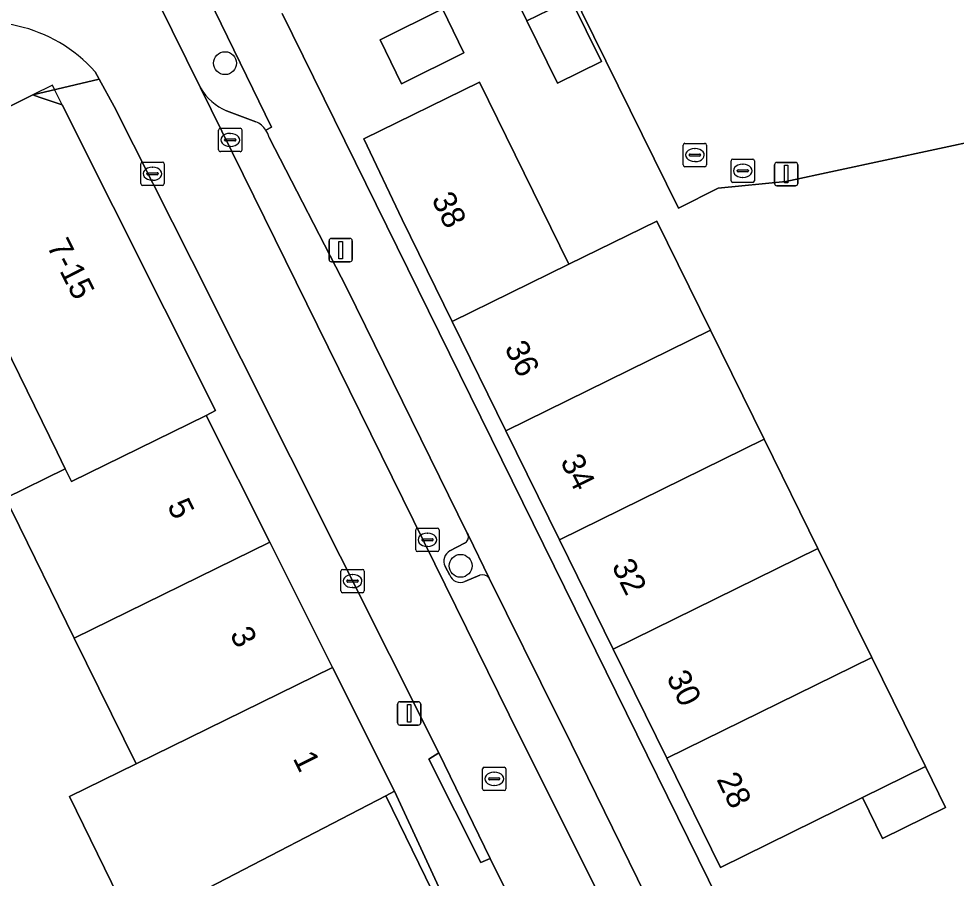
# Model space of a CAD drawing. Extents: x 162172 to 163187, y 382874 to 383685.
# Drawn here: x 162985.1 to 163025.19, y 383461.4 to 383498.17 of the extents above; entities that cross this region are included whole.
import ezdxf

# ---------------------------------------------------------------- set-up
doc = ezdxf.new("R2010")
doc.units = 0
for name, color, linetype in [('IMGEO_Boom', 7, 'Continuous'), ('IMGEO_Erf', 7, 'Continuous'), ('IMGEO_Groenvoorziening', 7, 'Continuous'), ('IMGEO_Kolk', 7, 'Continuous'), ('IMGEO_Lichtmast', 7, 'Continuous'), ('IMGEO_Pand', 7, 'Continuous'), ('IMGEO_Pand_nummerreeks', 7, 'Continuous'), ('IMGEO_Pand_overbouw', 7, 'Continuous'), ('IMGEO_Parkeervlak_open', 7, 'Continuous'), ('IMGEO_Rijbaan_lokaal_open', 7, 'Continuous'), ('IMGEO_Rioolput', 7, 'Continuous'), ('IMGEO_Voetpad_open', 7, 'Continuous')]:
    doc.layers.add(name, color=color, linetype=linetype)

msp = doc.modelspace()

# ---------------------------------------------------------------- linework, layer by layer
at = {"layer": 'IMGEO_Boom'}
for centre in [(162993.925, 383496.272), (163003.996, 383474.763)]:
    msp.add_circle(centre, 0.489, dxfattribs=at)
at = {"layer": 'IMGEO_Erf'}
for points in [[(163055.165, 383471.624), (163026.337, 383466.007), (163026.061, 383467.35), (163047.394, 383471.506), (163030.837, 383493.685), (163030.645, 383493.943), (163017.898, 383491.204), (163015.007, 383490.927), (163013.308, 383490.073), (163005.56, 383505.82)], [(162996.365, 383498.395), (163009.334, 383472.03), (163015.478, 383459.529), (163021.781, 383446.945), (163024.187, 383447.413), (163024.148, 383447.616), (163022.328, 383456.982), (163027.407, 383457.97), (163032.484, 383458.958), (163037.561, 383459.946), (163042.638, 383460.934), (163047.716, 383461.922)]]:
    msp.add_lwpolyline(points, dxfattribs=at)
for points in [[(163008.141, 383495.418), (163006.828, 383498.083), (163005.515, 383500.747), (163007.408, 383501.66), (163008.71, 383499.01), (163010.019, 383496.344)], [(163001.471, 383495.385), (163000.559, 383497.275), (163003.217, 383498.594), (163004.138, 383496.709)], [(163014.687, 383484.845), (163016.982, 383480.177), (163019.278, 383475.508), (163021.573, 383470.84), (163023.869, 383466.172), (163024.728, 383464.425), (163022.039, 383463.103), (163021.186, 383464.851), (163015.104, 383461.857), (163012.81, 383466.531), (163010.517, 383471.2), (163008.225, 383475.87), (163005.933, 383480.54), (163003.637, 383485.216), (163001.491, 383489.588), (162999.864, 383493.04), (163004.805, 383495.455), (163008.626, 383487.665), (163012.391, 383489.513)], [(162983.51, 383486.21), (162979.266, 383484.021), (162981.038, 383480.773), (162981.919, 383481.144), (162982.46, 383480.07), (162983.176, 383480.431), (162984.538, 383477.657), (162987.093, 383478.912), (162986.741, 383479.629)], [(162987.477, 383471.673), (162984.802, 383477.12), (162984.538, 383477.657), (162979.296, 383475.076), (162983.785, 383465.796), (162980.496, 383464.181), (162982.078, 383461.106), (162980.081, 383460.105), (162980.873, 383458.519), (162982.866, 383459.518), (162984.3, 383456.658), (162989.974, 383459.38), (162987.269, 383464.887), (162990.121, 383466.288)]]:
    msp.add_lwpolyline(points, close=True, dxfattribs=at)
at = {"layer": 'IMGEO_Groenvoorziening'}
for points in [[(162995.663, 383493.411), (162995.904, 383493.527), (162992.961, 383499.609), (162992.057, 383499.264)], [(162992.057, 383499.264), (162991.058, 383498.883), (162992.88, 383495.218)], [(162993.991, 383494.234), (162995.245, 383493.765)], [(163005.215, 383474.242), (163004.317, 383476.085)], [(163004.167, 383475.731), (163003.541, 383475.406)], [(163003.333, 383474.739), (163003.53, 383474.362)], [(163004.179, 383474.094), (163004.813, 383474.365)]]:
    msp.add_lwpolyline(points, dxfattribs=at)
for centre, radius, start, end in [((162994.86, 383496.334), 2.272, 209.4098, 247.5283), ((162994.788, 383492.802), 1.066, 34.853, 64.6252), ((163004.03, 383475.998), 0.3, 297.1611, 16.9114), ((163003.785, 383474.964), 0.505, 118.9239, 206.4365), ((163003.988, 383474.551), 0.495, 202.4114, 292.7129), ((163004.921, 383474.001), 0.38, 39.4128, 106.5621)]:
    msp.add_arc(centre, radius, start, end, dxfattribs=at)
at = {"layer": 'IMGEO_Kolk'}
for p, q in [((162993.648, 383492.559), (162993.648, 383493.411)), ((162993.723, 383493.485), (162994.575, 383493.485)), ((162994.136, 383493.265), (162994.161, 383493.265)), ((162994.649, 383493.411), (162994.649, 383492.559)), ((162993.907, 383492.979), (162993.907, 383492.991)), ((162994.345, 383492.942), (162993.947, 383492.942)), ((162993.95, 383493.028), (162994.348, 383493.028)), ((162994.391, 383492.991), (162994.391, 383492.979)), ((163013.515, 383491.915), (163013.515, 383492.767)), ((163013.59, 383492.841), (163014.442, 383492.841)), ((163014.516, 383492.767), (163014.516, 383491.915)), ((162994.575, 383492.485), (162993.723, 383492.485)), ((162994.159, 383492.705), (162994.134, 383492.705)), ((163013.774, 383492.335), (163013.774, 383492.347)), ((163013.817, 383492.384), (163014.215, 383492.384)), ((163014.003, 383492.621), (163014.028, 383492.621)), ((163014.258, 383492.347), (163014.258, 383492.335)), ((162990.321, 383491.116), (162990.321, 383491.968)), ((162990.396, 383492.042), (162991.248, 383492.042)), ((162991.322, 383491.968), (162991.322, 383491.116)), ((163014.212, 383492.298), (163013.814, 383492.298)), ((163014.026, 383492.061), (163014.001, 383492.061)), ((162990.58, 383491.536), (162990.58, 383491.548)), ((162990.623, 383491.585), (162991.021, 383491.585)), ((162990.809, 383491.822), (162990.834, 383491.822)), ((162991.064, 383491.548), (162991.064, 383491.536)), ((163014.442, 383491.841), (163013.59, 383491.841)), ((162991.018, 383491.499), (162990.62, 383491.499)), ((162990.832, 383491.262), (162990.807, 383491.262)), ((162991.248, 383491.042), (162990.396, 383491.042)), ((163002.079, 383475.45), (163002.079, 383476.302)), ((163002.154, 383476.376), (163003.006, 383476.376)), ((163003.08, 383476.302), (163003.08, 383475.45)), ((163002.381, 383475.919), (163002.779, 383475.919)), ((163002.567, 383476.156), (163002.592, 383476.156)), ((163002.338, 383475.87), (163002.338, 383475.882)), ((163002.776, 383475.833), (163002.378, 383475.833)), ((163002.59, 383475.596), (163002.565, 383475.596)), ((163002.822, 383475.882), (163002.822, 383475.87)), ((163003.006, 383475.376), (163002.154, 383475.376)), ((162998.877, 383473.687), (162998.877, 383474.539)), ((162998.952, 383474.613), (162999.804, 383474.613)), ((162999.365, 383474.393), (162999.39, 383474.393)), ((162999.878, 383474.539), (162999.878, 383473.687)), ((162999.136, 383474.107), (162999.136, 383474.119)), ((162999.574, 383474.07), (162999.176, 383474.07)), ((162999.179, 383474.156), (162999.577, 383474.156)), ((162999.62, 383474.119), (162999.62, 383474.107)), ((162999.804, 383473.613), (162998.952, 383473.613)), ((162999.388, 383473.833), (162999.363, 383473.833))]:
    msp.add_line(p, q, dxfattribs=at)
for points in [[(162993.648, 383492.559), (162993.648, 383493.411)], [(162993.723, 383493.485), (162994.575, 383493.485)], [(162994.649, 383493.411), (162994.649, 383492.559)], [(163013.515, 383491.915), (163013.515, 383492.767)], [(163013.59, 383492.841), (163014.442, 383492.841)], [(163014.516, 383492.767), (163014.516, 383491.915)], [(162994.575, 383492.485), (162993.723, 383492.485)], [(162990.321, 383491.116), (162990.321, 383491.968)], [(162990.396, 383492.042), (162991.248, 383492.042)], [(162991.322, 383491.968), (162991.322, 383491.116)], [(163014.442, 383491.841), (163013.59, 383491.841)], [(162991.248, 383491.042), (162990.396, 383491.042)], [(163002.079, 383475.45), (163002.079, 383476.302)], [(163002.154, 383476.376), (163003.006, 383476.376)], [(163003.08, 383476.302), (163003.08, 383475.45)], [(163003.006, 383475.376), (163002.154, 383475.376)], [(162998.877, 383473.687), (162998.877, 383474.539)], [(162998.952, 383474.613), (162999.804, 383474.613)], [(162999.878, 383474.539), (162999.878, 383473.687)], [(162999.804, 383473.613), (162998.952, 383473.613)]]:
    msp.add_lwpolyline(points, dxfattribs=at)
for centre, radius, start, end in [((162993.725, 383493.409), 0.0765, 91.552, 178.448), ((162993.725, 383493.409), 0.0765, 91.552, 178.448), ((162994.573, 383493.409), 0.0765, 1.552, 88.448), ((162994.573, 383493.409), 0.0765, 1.552, 88.448), ((162993.947, 383492.988), 0.0403, 85.8775, 175.7526), ((162993.944, 383492.978), 0.0366, 178.938, 274.7102), ((162994.348, 383492.985), 0.043, 264.8664, 352.4533), ((162994.352, 383492.99), 0.0386, 1.7309, 96.639), ((163013.592, 383492.765), 0.0765, 91.552, 178.448), ((163013.592, 383492.765), 0.0765, 91.552, 178.448), ((163014.44, 383492.765), 0.0765, 1.552, 88.448), ((163014.44, 383492.765), 0.0765, 1.552, 88.448), ((162993.725, 383492.561), 0.0765, 181.552, 268.448), ((162993.725, 383492.561), 0.0765, 181.552, 268.448), ((162994.573, 383492.561), 0.0765, 271.552, 358.448), ((162994.573, 383492.561), 0.0765, 271.552, 358.448), ((163013.814, 383492.344), 0.0403, 85.8775, 175.7526), ((163014.219, 383492.346), 0.0386, 1.7309, 96.639), ((162990.398, 383491.966), 0.0765, 91.552, 178.448), ((162990.398, 383491.966), 0.0765, 91.552, 178.448), ((162991.246, 383491.966), 0.0765, 1.552, 88.448), ((162991.246, 383491.966), 0.0765, 1.552, 88.448), ((163013.811, 383492.334), 0.0366, 178.938, 274.7102), ((163014.215, 383492.341), 0.043, 264.8664, 352.4533), ((162990.62, 383491.545), 0.0403, 85.8775, 175.7526), ((162990.617, 383491.535), 0.0366, 178.938, 274.7102), ((162991.021, 383491.542), 0.043, 264.8664, 352.4533), ((162991.025, 383491.547), 0.0386, 1.7309, 96.639), ((163013.592, 383491.917), 0.0765, 181.552, 268.448), ((163013.592, 383491.917), 0.0765, 181.552, 268.448), ((163014.44, 383491.917), 0.0765, 271.552, 358.448), ((163014.44, 383491.917), 0.0765, 271.552, 358.448), ((162990.398, 383491.118), 0.0765, 181.552, 268.448), ((162990.398, 383491.118), 0.0765, 181.552, 268.448), ((162991.246, 383491.118), 0.0765, 271.552, 358.448), ((162991.246, 383491.118), 0.0765, 271.552, 358.448), ((163002.156, 383476.3), 0.0765, 91.552, 178.448), ((163002.156, 383476.3), 0.0765, 91.552, 178.448), ((163003.004, 383476.3), 0.0765, 1.552, 88.448), ((163003.004, 383476.3), 0.0765, 1.552, 88.448), ((163002.378, 383475.879), 0.0403, 85.8775, 175.7526), ((163002.783, 383475.881), 0.0386, 1.7309, 96.639), ((163002.375, 383475.869), 0.0366, 178.938, 274.7102), ((163002.779, 383475.876), 0.043, 264.8664, 352.4533), ((163002.156, 383475.452), 0.0765, 181.552, 268.448), ((163002.156, 383475.452), 0.0765, 181.552, 268.448), ((163003.004, 383475.452), 0.0765, 271.552, 358.448), ((163003.004, 383475.452), 0.0765, 271.552, 358.448), ((162998.954, 383474.537), 0.0765, 91.552, 178.448), ((162998.954, 383474.537), 0.0765, 91.552, 178.448), ((162999.802, 383474.537), 0.0765, 1.552, 88.448), ((162999.802, 383474.537), 0.0765, 1.552, 88.448), ((162999.176, 383474.116), 0.0403, 85.8775, 175.7526), ((162999.173, 383474.106), 0.0366, 178.938, 274.7102), ((162999.577, 383474.113), 0.043, 264.8664, 352.4533), ((162999.581, 383474.118), 0.0386, 1.7309, 96.639), ((162998.954, 383473.689), 0.0765, 181.552, 268.448), ((162998.954, 383473.689), 0.0765, 181.552, 268.448), ((162999.802, 383473.689), 0.0765, 271.552, 358.448), ((162999.802, 383473.689), 0.0765, 271.552, 358.448)]:
    msp.add_arc(centre, radius, start, end, dxfattribs=at)
for centre, major_axis, ratio, start_param, end_param in [((162994.135, 383492.985), (-0.387, 0.002), 0.722429, 4.712389, 7.853982), ((162994.16, 383492.985), (-0.39, 0.002), 0.717154, 1.570796, 4.712389), ((163014.002, 383492.341), (-0.387, 0.002), 0.722429, 4.712389, 7.853982), ((163014.027, 383492.341), (-0.39, 0.002), 0.717154, 1.570796, 4.712389), ((162990.808, 383491.542), (-0.387, 0.002), 0.722429, 4.712389, 7.853982), ((162990.833, 383491.542), (-0.39, 0.002), 0.717154, 1.570796, 4.712389), ((163002.566, 383475.876), (-0.387, 0.002), 0.722429, 4.712389, 7.853982), ((163002.591, 383475.876), (-0.39, 0.002), 0.717154, 1.570796, 4.712389), ((162999.364, 383474.113), (-0.387, 0.002), 0.722429, 4.712389, 7.853982), ((162999.389, 383474.113), (-0.39, 0.002), 0.717154, 1.570796, 4.712389)]:
    msp.add_ellipse(centre, major_axis=major_axis, ratio=ratio, start_param=start_param, end_param=end_param, dxfattribs=at)
at = {"layer": 'IMGEO_Lichtmast'}
for p, q in [((163017.521, 383492.025), (163018.311, 383492.025)), ((163018.311, 383492.025), (163017.521, 383492.025)), ((163017.421, 383491.125), (163017.421, 383491.925)), ((163017.421, 383491.925), (163017.421, 383491.125)), ((163018.411, 383491.925), (163018.411, 383491.125)), ((163018.411, 383491.125), (163018.411, 383491.925)), ((163018.311, 383491.025), (163017.521, 383491.025)), ((163017.521, 383491.025), (163018.311, 383491.025)), ((162998.472, 383488.771), (162999.262, 383488.771)), ((162999.262, 383488.771), (162998.472, 383488.771)), ((162998.372, 383487.871), (162998.372, 383488.671)), ((162998.372, 383488.671), (162998.372, 383487.871)), ((162999.362, 383488.671), (162999.362, 383487.871)), ((162999.362, 383487.871), (162999.362, 383488.671)), ((162999.262, 383487.771), (162998.472, 383487.771)), ((162998.472, 383487.771), (162999.262, 383487.771)), ((163001.299, 383468.049), (163001.299, 383468.849)), ((163001.299, 383468.849), (163001.299, 383468.049)), ((163001.399, 383468.949), (163002.189, 383468.949)), ((163002.189, 383468.949), (163001.399, 383468.949)), ((163002.289, 383468.849), (163002.289, 383468.049)), ((163002.289, 383468.049), (163002.289, 383468.849)), ((163002.189, 383467.949), (163001.399, 383467.949)), ((163001.399, 383467.949), (163002.189, 383467.949))]:
    msp.add_line(p, q, dxfattribs=at)
for points in [[(163017.841, 383491.9), (163017.991, 383491.9), (163017.991, 383491.15), (163017.841, 383491.15), (163017.841, 383491.9)], [(162998.792, 383488.646), (162998.942, 383488.646), (162998.942, 383487.896), (162998.792, 383487.896), (162998.792, 383488.646)], [(163001.719, 383468.824), (163001.869, 383468.824), (163001.869, 383468.074), (163001.719, 383468.074), (163001.719, 383468.824)]]:
    msp.add_lwpolyline(points, dxfattribs=at)
for centre, start, end in [((163017.521, 383491.925), 90, 180), ((163017.521, 383491.925), 90, 180), ((163018.311, 383491.925), 0, 90), ((163018.311, 383491.925), 360, 90), ((163017.521, 383491.125), 180, 270), ((163017.521, 383491.125), 180, 270), ((163018.311, 383491.125), 270, 0), ((163018.311, 383491.125), 270, 0), ((162998.472, 383488.671), 90, 180), ((162998.472, 383488.671), 90, 180), ((162999.262, 383488.671), 0, 90), ((162999.262, 383488.671), 360, 90), ((162998.472, 383487.871), 180, 270), ((162998.472, 383487.871), 180, 270), ((162999.262, 383487.871), 270, 0), ((162999.262, 383487.871), 270, 0), ((163001.399, 383468.849), 90, 180), ((163001.399, 383468.849), 90, 180), ((163002.189, 383468.849), 0, 90), ((163002.189, 383468.849), 360, 90), ((163001.399, 383468.049), 180, 270), ((163001.399, 383468.049), 180, 270), ((163002.189, 383468.049), 270, 0), ((163002.189, 383468.049), 270, 0)]:
    msp.add_arc(centre, 0.1, start, end, dxfattribs=at)
at = {"layer": 'IMGEO_Pand'}
for points in [[(163005.515, 383500.747), (163006.828, 383498.083), (163008.71, 383499.01), (163007.408, 383501.66)], [(163008.71, 383499.01), (163006.828, 383498.083), (163008.141, 383495.418), (163010.019, 383496.344)], [(163003.217, 383498.594), (163000.559, 383497.275), (163001.471, 383495.385), (163004.138, 383496.709)], [(163004.805, 383495.455), (162999.864, 383493.04), (163001.491, 383489.588), (163003.637, 383485.216), (163008.626, 383487.665)], [(162986.966, 383494.485), (162985.982, 383494.818), (162985.706, 383494.911), (162972.65, 383488.397), (162972.701, 383488.303), (162975.966, 383482.319), (162977.461, 383479.579), (162978.178, 383479.298), (162981.038, 383480.773), (162979.266, 383484.021), (162983.51, 383486.21), (162986.741, 383479.629), (162987.093, 383478.912), (162987.357, 383478.374), (162993.117, 383481.202), (162993.518, 383481.404)], [(163012.391, 383489.513), (163008.626, 383487.665), (163003.637, 383485.216), (163005.933, 383480.54), (163014.687, 383484.845)], [(163016.982, 383480.177), (163014.687, 383484.845), (163005.933, 383480.54), (163008.225, 383475.87)], [(162993.117, 383481.202), (162987.357, 383478.374), (162987.093, 383478.912), (162984.538, 383477.657), (162984.802, 383477.12), (162987.477, 383471.673), (162995.833, 383475.777)], [(163019.278, 383475.508), (163016.982, 383480.177), (163008.225, 383475.87), (163010.517, 383471.2)], [(162990.121, 383466.288), (162998.519, 383470.412), (162995.833, 383475.777), (162987.477, 383471.673)], [(163019.278, 383475.508), (163010.517, 383471.2), (163012.81, 383466.531), (163021.573, 383470.84)], [(163021.573, 383470.84), (163012.81, 383466.531), (163015.104, 383461.857), (163021.186, 383464.851), (163023.869, 383466.172)], [(162998.519, 383470.412), (162990.121, 383466.288), (162987.269, 383464.887), (162989.974, 383459.38), (162992.826, 383460.781), (163000.803, 383464.924), (163001.17, 383465.115)], [(163023.869, 383466.172), (163021.186, 383464.851), (163022.039, 383463.103), (163024.728, 383464.425)]]:
    msp.add_lwpolyline(points, close=True, dxfattribs=at)
at = {"layer": 'IMGEO_Pand_overbouw'}
msp.add_lwpolyline([(162986.966, 383494.485), (162986.635, 383495.138), (162986.541, 383495.323), (162985.706, 383494.911), (162985.982, 383494.818)], close=True, dxfattribs=at)
at = {"layer": 'IMGEO_Parkeervlak_open'}
for points in [[(163005.56, 383505.82), (163013.308, 383490.073), (163015.007, 383490.927), (163017.898, 383491.204), (163030.645, 383493.943), (163051.005, 383498.317), (163051.077, 383498.115), (163060.691, 383502.792)], [(162992.88, 383495.218), (163006.534, 383467.465), (163020.451, 383439.634)], [(162995.245, 383493.765), (162993.991, 383494.234)], [(163004.317, 383476.085), (163004.276, 383476.168), (162999.13, 383486.639), (162995.815, 383493.087)], [(163003.541, 383475.406), (163004.167, 383475.731)], [(163003.53, 383474.362), (163003.333, 383474.739)], [(163004.813, 383474.365), (163004.179, 383474.094)], [(163008.172, 383468.27), (163005.215, 383474.242)], [(163012.261, 383459.949), (163008.377, 383467.857), (163008.172, 383468.27)]]:
    msp.add_lwpolyline(points, dxfattribs=at)
for centre, radius, start, end in [((162994.86, 383496.334), 2.272, 209.4098, 247.5283), ((162994.788, 383492.802), 1.066, 34.853, 64.6252), ((162994.794, 383492.806), 1.059, 15.4078, 34.8581), ((163004.03, 383475.998), 0.3, 297.1611, 16.9114), ((163003.785, 383474.964), 0.505, 118.9239, 206.4365), ((163003.988, 383474.551), 0.495, 202.4114, 292.7129), ((163004.921, 383474.001), 0.38, 39.4128, 106.5621)]:
    msp.add_arc(centre, radius, start, end, dxfattribs=at)
at = {"layer": 'IMGEO_Rijbaan_lokaal_open'}
msp.add_lwpolyline([(162988.368, 383495.907), (162988.548, 383495.581), (162989.188, 383494.422), (162992.509, 383487.83), (163003.061, 383466.766), (163005.254, 383462.236), (163017.487, 383437.656), (163020.642, 383439.252), (163020.451, 383439.634), (163006.534, 383467.465), (162992.88, 383495.218), (162991.058, 383498.883), (162990.272, 383500.464), (162989.748, 383501.519)], dxfattribs=at)
msp.add_lwpolyline([(163002.778, 383460.856), (163000.803, 383464.924), (162992.826, 383460.781), (162989.974, 383459.38), (162984.3, 383456.658), (162982.31, 383455.64), (162981.83, 383456.602), (162980.323, 383455.255), (162978.797, 383453.89), (162976.637, 383451.959), (162979.85, 383448.242), (162982.13, 383450.291), (162983.141, 383451.186)], close=True, dxfattribs=at)
msp.add_arc((162983.645, 383491.688), 6.333, 41.7757, 112.3067, dxfattribs=at)
at = {"layer": 'IMGEO_Rioolput'}
for p, q in [((163015.56, 383491.24), (163015.56, 383492.092)), ((163015.635, 383492.166), (163016.487, 383492.166)), ((163016.048, 383491.946), (163016.073, 383491.946)), ((163016.561, 383492.092), (163016.561, 383491.24)), ((163015.819, 383491.66), (163015.819, 383491.672)), ((163016.257, 383491.623), (163015.859, 383491.623)), ((163015.862, 383491.709), (163016.26, 383491.709)), ((163016.303, 383491.672), (163016.303, 383491.66)), ((163016.487, 383491.166), (163015.635, 383491.166)), ((163016.071, 383491.386), (163016.046, 383491.386)), ((163004.936, 383465.223), (163004.936, 383466.075)), ((163005.011, 383466.149), (163005.863, 383466.149)), ((163005.424, 383465.929), (163005.449, 383465.929)), ((163005.937, 383466.075), (163005.937, 383465.223)), ((163005.195, 383465.643), (163005.195, 383465.655)), ((163005.633, 383465.606), (163005.235, 383465.606)), ((163005.238, 383465.692), (163005.636, 383465.692)), ((163005.679, 383465.655), (163005.679, 383465.643)), ((163005.863, 383465.149), (163005.011, 383465.149)), ((163005.447, 383465.369), (163005.422, 383465.369))]:
    msp.add_line(p, q, dxfattribs=at)
for points in [[(163015.56, 383491.24), (163015.56, 383492.092)], [(163015.635, 383492.166), (163016.487, 383492.166)], [(163016.561, 383492.092), (163016.561, 383491.24)], [(163016.487, 383491.166), (163015.635, 383491.166)], [(163004.936, 383465.223), (163004.936, 383466.075)], [(163005.011, 383466.149), (163005.863, 383466.149)], [(163005.937, 383466.075), (163005.937, 383465.223)], [(163005.863, 383465.149), (163005.011, 383465.149)]]:
    msp.add_lwpolyline(points, dxfattribs=at)
for centre, radius, start, end in [((163015.637, 383492.09), 0.0765, 91.552, 178.448), ((163015.637, 383492.09), 0.0765, 91.552, 178.448), ((163016.485, 383492.09), 0.0765, 1.552, 88.448), ((163016.485, 383492.09), 0.0765, 1.552, 88.448), ((163015.859, 383491.669), 0.0403, 85.8775, 175.7526), ((163015.856, 383491.659), 0.0366, 178.938, 274.7102), ((163016.26, 383491.666), 0.043, 264.8664, 352.4533), ((163016.264, 383491.671), 0.0386, 1.7309, 96.639), ((163015.637, 383491.242), 0.0765, 181.552, 268.448), ((163015.637, 383491.242), 0.0765, 181.552, 268.448), ((163016.485, 383491.242), 0.0765, 271.552, 358.448), ((163016.485, 383491.242), 0.0765, 271.552, 358.448), ((163005.013, 383466.073), 0.0765, 91.552, 178.448), ((163005.013, 383466.073), 0.0765, 91.552, 178.448), ((163005.861, 383466.073), 0.0765, 1.552, 88.448), ((163005.861, 383466.073), 0.0765, 1.552, 88.448), ((163005.235, 383465.652), 0.0403, 85.8775, 175.7526), ((163005.232, 383465.642), 0.0366, 178.938, 274.7102), ((163005.636, 383465.649), 0.043, 264.8664, 352.4533), ((163005.64, 383465.654), 0.0386, 1.7309, 96.639), ((163005.013, 383465.225), 0.0765, 181.552, 268.448), ((163005.013, 383465.225), 0.0765, 181.552, 268.448), ((163005.861, 383465.225), 0.0765, 271.552, 358.448), ((163005.861, 383465.225), 0.0765, 271.552, 358.448)]:
    msp.add_arc(centre, radius, start, end, dxfattribs=at)
for centre, major_axis, ratio, start_param, end_param in [((163016.047, 383491.666), (-0.387, 0.002), 0.722429, 4.712389, 7.853982), ((163016.072, 383491.666), (-0.39, 0.002), 0.717154, 1.570796, 4.712389), ((163005.423, 383465.649), (-0.387, 0.002), 0.722429, 4.712389, 7.853982), ((163005.448, 383465.649), (-0.39, 0.002), 0.717154, 1.570796, 4.712389)]:
    msp.add_ellipse(centre, major_axis=major_axis, ratio=ratio, start_param=start_param, end_param=end_param, dxfattribs=at)
at = {"layer": 'IMGEO_Voetpad_open'}
for points in [[(162989.584, 383504.477), (162990.335, 383504.858), (162992.061, 383501.352), (162991.27, 383500.959), (162992.057, 383499.264), (162992.961, 383499.609), (162995.904, 383493.527), (162995.663, 383493.411)], [(163027.266, 383434.469), (163027.815, 383434.545), (163027.52, 383435.273), (163022.726, 383444.971), (163022.765, 383444.979), (163021.781, 383446.945), (163015.478, 383459.529), (163009.334, 383472.03), (162996.365, 383498.395)], [(162985.706, 383494.911), (162988.548, 383495.581), (162988.368, 383495.907)], [(163019.26, 383434.031), (163017.487, 383437.656), (163005.254, 383462.236), (163004.86, 383462.065), (163002.634, 383466.492), (163003.061, 383466.766), (162992.509, 383487.83), (162989.188, 383494.422), (162988.548, 383495.581), (162985.706, 383494.911), (162985.982, 383494.818), (162986.966, 383494.485), (162993.518, 383481.404), (162993.117, 383481.202), (162995.833, 383475.777), (162998.519, 383470.412), (163001.17, 383465.115), (163003.769, 383459.502), (163004.216, 383459.722), (163011.861, 383444.157), (163013.84, 383440.229), (163016.414, 383435.351)], [(162919.069, 383455.731), (162923.09, 383459.337), (162927.067, 383462.904), (162928.025, 383463.85), (162933.04, 383467.462), (162938.056, 383471.074), (162944.367, 383474.372), (162950.032, 383477.155), (162955.157, 383479.674), (162960.558, 383482.342), (162961.525, 383482.819), (162964.604, 383484.34), (162964.909, 383484.491), (162966.526, 383485.282), (162968.154, 383486.078), (162968.453, 383486.224), (162971.544, 383487.737), (162972.65, 383488.397), (162985.706, 383494.911)], [(162995.815, 383493.087), (162999.13, 383486.639), (163004.276, 383476.168), (163004.317, 383476.085), (163005.215, 383474.242), (163008.172, 383468.27), (163008.377, 383467.857), (163012.261, 383459.949)], [(162983.279, 383449.109), (162985.969, 383450.748), (162988.621, 383452.059), (162991.554, 383453.49), (162994.247, 383454.813), (162996.939, 383456.136), (162997.56, 383456.44), (162999.815, 383457.547), (163003.519, 383459.378), (163003.769, 383459.502), (163001.17, 383465.115), (163000.803, 383464.924), (163002.778, 383460.856), (162983.141, 383451.186)]]:
    msp.add_lwpolyline(points, dxfattribs=at)
msp.add_lwpolyline([(163005.254, 383462.236), (163003.061, 383466.766), (163002.634, 383466.492), (163004.86, 383462.065)], close=True, dxfattribs=at)
for centre, radius, start, end in [((162983.645, 383491.688), 6.333, 41.7757, 112.3067), ((162994.794, 383492.806), 1.059, 15.4078, 34.8581)]:
    msp.add_arc(centre, radius, start, end, dxfattribs=at)

# ---------------------------------------------------------------- texts
at = {"layer": 'IMGEO_Pand_nummerreeks'}
for s, rotation, p in [('38', 296.1439, (163002.736, 383490.457)), ('7-15', 297.0892, (162986.286, 383488.451)), ('36', 296.1439, (163005.859, 383484.094)), ('34', 296.1439, (163008.243, 383479.239)), ('5', 295.8746, (162991.433, 383477.343)), ('32', 296.1439, (163010.44, 383474.762)), ('3', 297.518, (162994.11, 383471.836)), ('30', 296.1439, (163012.78, 383469.995)), ('1', 296.5392, (162996.806, 383466.532)), ('28', 296.1439, (163014.923, 383465.629))]:
    msp.add_text(s, height=1, rotation=rotation, dxfattribs=at).set_placement(p)

doc.saveas('drawing.dxf')
